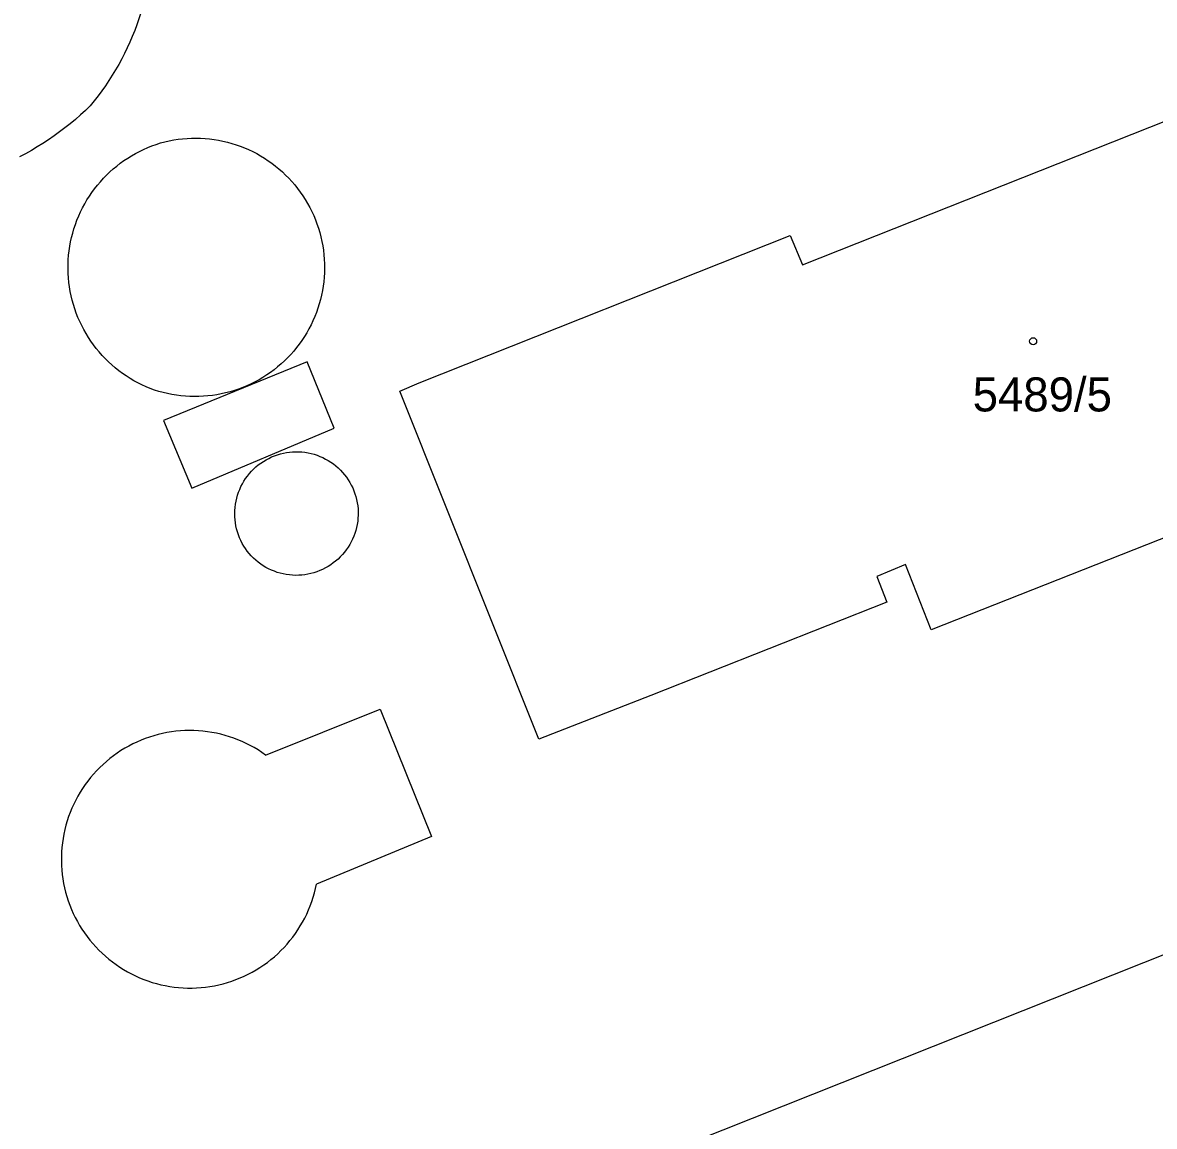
# Model space of a CAD drawing. Extents: x -644096 to -634268, y -1141430 to -1133463.
# Drawn here: x -638261.3 to -638204.8, y -1139945.5 to -1139890.4 of the extents above; entities that cross this region are included whole.
import ezdxf

# ---------------------------------------------------------------- set-up
doc = ezdxf.new("R2010")
doc.units = 0
for name, color, linetype in [('M_Svah_Nasyp', 7, 'Continuous'), ('M_Svah_Zarez', 7, 'Continuous'), ('svrsek_osa_VRT', 7, 'Continuous'), ('terminal_VRT', 7, 'Continuous')]:
    doc.layers.add(name, color=color, linetype=linetype)

msp = doc.modelspace()

# ---------------------------------------------------------------- linework, layer by layer
at = {"layer": 'M_Svah_Nasyp'}
for p, q in [((-638247.05, -1139907.3), (-638254.22, -1139910.22)), ((-638245.71, -1139910.61), (-638247.05, -1139907.3)), ((-638254.22, -1139910.22), (-638252.81, -1139913.61)), ((-638252.81, -1139913.61), (-638245.71, -1139910.61)), ((-638249.13, -1139926.93), (-638243.41, -1139924.64)), ((-638243.41, -1139924.64), (-638240.84, -1139930.99)), ((-638240.84, -1139930.99), (-638246.59, -1139933.38))]:
    msp.add_line(p, q, dxfattribs=at)
for points in [[(-638255.11, -1139888.97), (-638255.185, -1139889.273), (-638255.268, -1139889.575), (-638255.357, -1139889.874), (-638255.453, -1139890.171), (-638255.556, -1139890.466), (-638255.666, -1139890.759), (-638255.783, -1139891.049), (-638255.906, -1139891.336), (-638256.036, -1139891.62), (-638256.172, -1139891.901), (-638256.315, -1139892.179), (-638256.465, -1139892.454), (-638256.62, -1139892.725), (-638256.782, -1139892.992), (-638256.95, -1139893.255), (-638257.125, -1139893.515), (-638257.305, -1139893.77), (-638257.491, -1139894.021), (-638257.683, -1139894.268), (-638257.88, -1139894.51)], [(-638257.88, -1139894.51), (-638258.122, -1139894.744), (-638258.37, -1139894.972), (-638258.623, -1139895.194), (-638258.881, -1139895.41), (-638259.145, -1139895.62), (-638259.413, -1139895.823), (-638259.686, -1139896.02), (-638259.963, -1139896.211), (-638260.245, -1139896.395), (-638260.532, -1139896.572), (-638260.822, -1139896.743), (-638261.116, -1139896.907), (-638261.414, -1139897.063)], [(-638254.89, -1139908.63), (-638255.099, -1139908.543), (-638255.304, -1139908.449), (-638255.506, -1139908.348), (-638255.705, -1139908.24), (-638255.899, -1139908.125), (-638256.09, -1139908.003), (-638256.276, -1139907.874), (-638256.458, -1139907.74), (-638256.634, -1139907.599), (-638256.806, -1139907.452), (-638256.973, -1139907.299), (-638257.134, -1139907.14), (-638257.289, -1139906.976), (-638257.439, -1139906.807), (-638257.583, -1139906.632), (-638257.72, -1139906.453), (-638257.851, -1139906.269), (-638257.976, -1139906.081), (-638258.094, -1139905.888), (-638258.206, -1139905.691), (-638258.31, -1139905.491), (-638258.407, -1139905.287), (-638258.498, -1139905.079), (-638258.581, -1139904.869), (-638258.656, -1139904.656), (-638258.724, -1139904.44), (-638258.785, -1139904.223), (-638258.838, -1139904.003), (-638258.883, -1139903.781), (-638258.921, -1139903.558), (-638258.951, -1139903.334), (-638258.973, -1139903.109), (-638258.987, -1139902.884), (-638258.993, -1139902.658), (-638258.991, -1139902.432), (-638258.982, -1139902.206), (-638258.965, -1139901.981), (-638258.94, -1139901.756), (-638258.907, -1139901.532), (-638258.866, -1139901.31), (-638258.818, -1139901.089), (-638258.762, -1139900.87), (-638258.698, -1139900.653), (-638258.627, -1139900.439), (-638258.548, -1139900.227), (-638258.462, -1139900.017), (-638258.369, -1139899.811), (-638258.269, -1139899.609), (-638258.162, -1139899.41), (-638258.048, -1139899.215), (-638257.927, -1139899.024), (-638257.799, -1139898.837), (-638257.666, -1139898.655), (-638257.526, -1139898.477), (-638257.38, -1139898.305), (-638257.227, -1139898.137), (-638257.07, -1139897.976), (-638256.906, -1139897.819), (-638256.738, -1139897.669), (-638256.564, -1139897.524), (-638256.385, -1139897.386), (-638256.202, -1139897.254), (-638256.014, -1139897.128), (-638255.822, -1139897.009), (-638255.626, -1139896.897), (-638255.426, -1139896.791), (-638255.222, -1139896.693), (-638255.015, -1139896.602), (-638254.805, -1139896.518), (-638254.593, -1139896.441), (-638254.377, -1139896.372), (-638254.16, -1139896.31)], [(-638254.16, -1139896.31), (-638253.94, -1139896.261), (-638253.719, -1139896.219), (-638253.496, -1139896.186), (-638253.272, -1139896.16), (-638253.048, -1139896.142), (-638252.823, -1139896.131), (-638252.598, -1139896.129), (-638252.373, -1139896.135), (-638252.148, -1139896.148), (-638251.924, -1139896.169), (-638251.7, -1139896.198), (-638251.478, -1139896.235), (-638251.257, -1139896.279), (-638251.038, -1139896.331), (-638250.821, -1139896.391), (-638250.606, -1139896.459), (-638250.394, -1139896.533), (-638250.184, -1139896.616), (-638249.977, -1139896.705), (-638249.774, -1139896.802), (-638249.574, -1139896.905), (-638249.378, -1139897.016), (-638249.185, -1139897.133), (-638248.997, -1139897.257), (-638248.814, -1139897.387), (-638248.635, -1139897.524), (-638248.461, -1139897.667), (-638248.292, -1139897.816), (-638248.128, -1139897.971), (-638247.97, -1139898.131), (-638247.817, -1139898.297), (-638247.671, -1139898.468), (-638247.53, -1139898.644), (-638247.396, -1139898.825), (-638247.268, -1139899.01), (-638247.147, -1139899.2), (-638247.032, -1139899.394), (-638246.924, -1139899.591), (-638246.823, -1139899.793), (-638246.729, -1139899.997), (-638246.643, -1139900.205), (-638246.564, -1139900.416), (-638246.492, -1139900.63), (-638246.427, -1139900.845), (-638246.371, -1139901.063), (-638246.321, -1139901.283), (-638246.28, -1139901.505), (-638246.246, -1139901.727), (-638246.22, -1139901.951), (-638246.202, -1139902.175), (-638246.192, -1139902.4), (-638246.19, -1139902.626), (-638246.195, -1139902.851), (-638246.208, -1139903.076), (-638246.23, -1139903.3), (-638246.259, -1139903.523), (-638246.295, -1139903.745), (-638246.34, -1139903.966), (-638246.392, -1139904.185), (-638246.452, -1139904.402), (-638246.519, -1139904.617), (-638246.594, -1139904.83), (-638246.676, -1139905.039), (-638246.765, -1139905.246), (-638246.862, -1139905.45), (-638246.966, -1139905.65), (-638247.076, -1139905.846), (-638247.193, -1139906.038), (-638247.317, -1139906.226), (-638247.448, -1139906.41), (-638247.584, -1139906.589), (-638247.727, -1139906.763), (-638247.876, -1139906.932), (-638248.031, -1139907.095), (-638248.191, -1139907.254), (-638248.357, -1139907.406), (-638248.528, -1139907.553), (-638248.704, -1139907.693), (-638248.885, -1139907.828), (-638249.07, -1139907.955), (-638249.26, -1139908.077), (-638249.454, -1139908.192), (-638249.652, -1139908.299), (-638249.853, -1139908.4), (-638250.058, -1139908.494), (-638250.266, -1139908.581), (-638250.476, -1139908.66), (-638250.69, -1139908.732), (-638250.906, -1139908.796), (-638251.124, -1139908.853), (-638251.343, -1139908.902), (-638251.565, -1139908.944), (-638251.787, -1139908.977), (-638252.011, -1139909.003), (-638252.236, -1139909.021), (-638252.461, -1139909.032), (-638252.686, -1139909.034), (-638252.911, -1139909.029), (-638253.136, -1139909.015), (-638253.36, -1139908.994)], [(-638253.36, -1139908.994), (-638253.583, -1139908.965), (-638253.806, -1139908.928), (-638254.026, -1139908.884), (-638254.245, -1139908.832), (-638254.463, -1139908.772), (-638254.678, -1139908.705), (-638254.89, -1139908.63)], [(-638250.57, -1139914.11), (-638250.528, -1139913.961), (-638250.479, -1139913.814), (-638250.422, -1139913.669), (-638250.358, -1139913.528), (-638250.287, -1139913.39), (-638250.21, -1139913.256), (-638250.125, -1139913.126), (-638250.035, -1139913.001), (-638249.938, -1139912.88), (-638249.835, -1139912.764), (-638249.726, -1139912.653), (-638249.612, -1139912.548), (-638249.493, -1139912.449), (-638249.368, -1139912.356), (-638249.24, -1139912.27), (-638249.107, -1139912.19), (-638248.97, -1139912.117), (-638248.83, -1139912.05), (-638248.687, -1139911.991), (-638248.541, -1139911.939), (-638248.392, -1139911.895), (-638248.242, -1139911.858), (-638248.089, -1139911.829), (-638247.936, -1139911.808), (-638247.782, -1139911.794), (-638247.627, -1139911.788), (-638247.472, -1139911.79), (-638247.317, -1139911.799), (-638247.163, -1139911.817), (-638247.01, -1139911.842), (-638246.858, -1139911.875), (-638246.709, -1139911.915), (-638246.561, -1139911.963), (-638246.416, -1139912.018), (-638246.275, -1139912.08), (-638246.136, -1139912.15), (-638246.001, -1139912.226), (-638245.87, -1139912.309), (-638245.744, -1139912.399), (-638245.622, -1139912.495), (-638245.505, -1139912.597), (-638245.393, -1139912.704), (-638245.287, -1139912.817), (-638245.187, -1139912.936), (-638245.093, -1139913.059), (-638245.005, -1139913.186), (-638244.924, -1139913.318), (-638244.849, -1139913.454), (-638244.782, -1139913.594), (-638244.721, -1139913.737), (-638244.668, -1139913.882), (-638244.622, -1139914.03), (-638244.584, -1139914.18), (-638244.553, -1139914.332), (-638244.53, -1139914.486), (-638244.515, -1139914.64), (-638244.507, -1139914.795), (-638244.508, -1139914.95), (-638244.516, -1139915.105), (-638244.532, -1139915.259), (-638244.555, -1139915.412), (-638244.586, -1139915.564), (-638244.625, -1139915.714), (-638244.672, -1139915.862), (-638244.726, -1139916.007), (-638244.787, -1139916.15), (-638244.855, -1139916.289), (-638244.93, -1139916.425), (-638245.012, -1139916.556), (-638245.1, -1139916.684), (-638245.194, -1139916.806), (-638245.295, -1139916.924), (-638245.402, -1139917.037), (-638245.514, -1139917.144), (-638245.631, -1139917.246), (-638245.753, -1139917.341), (-638245.88, -1139917.43)], [(-638245.88, -1139917.43), (-638246.01, -1139917.514), (-638246.145, -1139917.591), (-638246.283, -1139917.661), (-638246.425, -1139917.724), (-638246.569, -1139917.78), (-638246.716, -1139917.828), (-638246.866, -1139917.869), (-638247.017, -1139917.903), (-638247.17, -1139917.928), (-638247.324, -1139917.946), (-638247.478, -1139917.956), (-638247.633, -1139917.959), (-638247.788, -1139917.953), (-638247.942, -1139917.94), (-638248.096, -1139917.919), (-638248.248, -1139917.89), (-638248.399, -1139917.854), (-638248.547, -1139917.81), (-638248.693, -1139917.758), (-638248.837, -1139917.7), (-638248.977, -1139917.634), (-638249.114, -1139917.561), (-638249.247, -1139917.481), (-638249.375, -1139917.395), (-638249.499, -1139917.302), (-638249.619, -1139917.203), (-638249.733, -1139917.099), (-638249.842, -1139916.988), (-638249.945, -1139916.873), (-638250.042, -1139916.752), (-638250.133, -1139916.626), (-638250.217, -1139916.496), (-638250.295, -1139916.362), (-638250.366, -1139916.225), (-638250.429, -1139916.083), (-638250.486, -1139915.939), (-638250.535, -1139915.792), (-638250.577, -1139915.643), (-638250.611, -1139915.492), (-638250.638, -1139915.339), (-638250.657, -1139915.186), (-638250.668, -1139915.031), (-638250.671, -1139914.876), (-638250.666, -1139914.721), (-638250.654, -1139914.567), (-638250.634, -1139914.413), (-638250.606, -1139914.261), (-638250.57, -1139914.11)], [(-638249.13, -1139926.93), (-638249.315, -1139926.801), (-638249.504, -1139926.678), (-638249.698, -1139926.562), (-638249.895, -1139926.453), (-638250.097, -1139926.351), (-638250.301, -1139926.257), (-638250.509, -1139926.169), (-638250.72, -1139926.089), (-638250.933, -1139926.016), (-638251.149, -1139925.95), (-638251.367, -1139925.893), (-638251.587, -1139925.843), (-638251.809, -1139925.801), (-638252.032, -1139925.766), (-638252.256, -1139925.739), (-638252.481, -1139925.721), (-638252.706, -1139925.71), (-638252.931, -1139925.707), (-638253.157, -1139925.712), (-638253.382, -1139925.725), (-638253.607, -1139925.746), (-638253.831, -1139925.774), (-638254.053, -1139925.811), (-638254.274, -1139925.855), (-638254.494, -1139925.907), (-638254.711, -1139925.967), (-638254.927, -1139926.034), (-638255.139, -1139926.109), (-638255.349, -1139926.191), (-638255.556, -1139926.281), (-638255.76, -1139926.378), (-638255.96, -1139926.482), (-638256.157, -1139926.593), (-638256.349, -1139926.71), (-638256.538, -1139926.835), (-638256.721, -1139926.965), (-638256.9, -1139927.103), (-638257.074, -1139927.246), (-638257.243, -1139927.396), (-638257.407, -1139927.551), (-638257.565, -1139927.712), (-638257.717, -1139927.878), (-638257.864, -1139928.05), (-638258.004, -1139928.227), (-638258.138, -1139928.408), (-638258.265, -1139928.594), (-638258.386, -1139928.785), (-638258.5, -1139928.979), (-638258.608, -1139929.178), (-638258.708, -1139929.38), (-638258.801, -1139929.585), (-638258.887, -1139929.794), (-638258.965, -1139930.005), (-638259.036, -1139930.219), (-638259.1, -1139930.436), (-638259.155, -1139930.654), (-638259.203, -1139930.875), (-638259.244, -1139931.097), (-638259.276, -1139931.32), (-638259.301, -1139931.544), (-638259.317, -1139931.769), (-638259.326, -1139931.995), (-638259.327, -1139932.22), (-638259.32, -1139932.446), (-638259.305, -1139932.671), (-638259.282, -1139932.895), (-638259.252, -1139933.119), (-638259.213, -1139933.341), (-638259.167, -1139933.562), (-638259.113, -1139933.781), (-638259.051, -1139933.998), (-638258.982, -1139934.212), (-638258.906, -1139934.424), (-638258.821, -1139934.634), (-638258.73, -1139934.84)], [(-638258.73, -1139934.84), (-638258.632, -1139935.042), (-638258.527, -1139935.24), (-638258.415, -1139935.435), (-638258.297, -1139935.625), (-638258.172, -1139935.812), (-638258.041, -1139935.993), (-638257.903, -1139936.17), (-638257.759, -1139936.343), (-638257.609, -1139936.51), (-638257.454, -1139936.671), (-638257.293, -1139936.828), (-638257.126, -1139936.978), (-638256.955, -1139937.123), (-638256.778, -1139937.261), (-638256.597, -1139937.394), (-638256.411, -1139937.52), (-638256.221, -1139937.639), (-638256.027, -1139937.751), (-638255.83, -1139937.857), (-638255.628, -1139937.956), (-638255.423, -1139938.048), (-638255.216, -1139938.132), (-638255.005, -1139938.21), (-638254.792, -1139938.279), (-638254.576, -1139938.342), (-638254.359, -1139938.397), (-638254.139, -1139938.444), (-638253.919, -1139938.483), (-638253.696, -1139938.515), (-638253.473, -1139938.539), (-638253.25, -1139938.555), (-638253.025, -1139938.564), (-638252.801, -1139938.564), (-638252.577, -1139938.557), (-638252.353, -1139938.542), (-638252.13, -1139938.519), (-638251.908, -1139938.488), (-638251.686, -1139938.45), (-638251.467, -1139938.404), (-638251.249, -1139938.35), (-638251.033, -1139938.289), (-638250.82, -1139938.22), (-638250.609, -1139938.144), (-638250.4, -1139938.06), (-638250.195, -1139937.969), (-638249.993, -1139937.872), (-638249.795, -1139937.767), (-638249.6, -1139937.655), (-638249.41, -1139937.537), (-638249.224, -1139937.412), (-638249.042, -1139937.28), (-638248.865, -1139937.143), (-638248.692, -1139936.999), (-638248.525, -1139936.849), (-638248.363, -1139936.694), (-638248.207, -1139936.533), (-638248.057, -1139936.367), (-638247.912, -1139936.195), (-638247.773, -1139936.019), (-638247.641, -1139935.837), (-638247.515, -1139935.652), (-638247.396, -1139935.462), (-638247.283, -1139935.268), (-638247.177, -1139935.07), (-638247.078, -1139934.869), (-638246.986, -1139934.664), (-638246.902, -1139934.456), (-638246.824, -1139934.246), (-638246.755, -1139934.032), (-638246.692, -1139933.817), (-638246.637, -1139933.599), (-638246.59, -1139933.38)]]:
    msp.add_lwpolyline(points, dxfattribs=at)
at = {"layer": 'M_Svah_Zarez'}
msp.add_circle((-638210.807, -1139906.269), 0.175, dxfattribs=at)
at = {"layer": 'terminal_VRT'}
for points in [[(-638194.11, -1139891.29), (-638193.4, -1139893.14), (-638191.47, -1139892.32), (-638188.13, -1139900.35), (-638190.18, -1139901.18), (-638186.97, -1139909.23), (-638190.16, -1139910.53), (-638191.03, -1139912.58), (-638193.13, -1139911.69), (-638215.9, -1139920.68), (-638217.18, -1139917.42), (-638218.62, -1139918.01), (-638218.11, -1139919.29), (-638229.89, -1139923.96), (-638235.49, -1139926.14), (-638242.42, -1139908.76), (-638241.47, -1139908.34), (-638222.94, -1139900.99), (-638222.33, -1139902.46), (-638195.82, -1139891.95), (-638194.11, -1139891.29)], [(-638205.3, -1139949.49), (-638203.94, -1139952.93), (-638229.79, -1139963.17), (-638235.32, -1139949.23), (-638197.8, -1139934.31), (-638193.73, -1139944.59), (-638205.3, -1139949.49)]]:
    msp.add_lwpolyline(points, dxfattribs=at)

# ---------------------------------------------------------------- texts
at = {"layer": 'svrsek_osa_VRT'}
msp.add_text('5489/5', height=1.7, dxfattribs=at).set_placement((-638213.826, -1139909.775))

doc.saveas('drawing.dxf')
